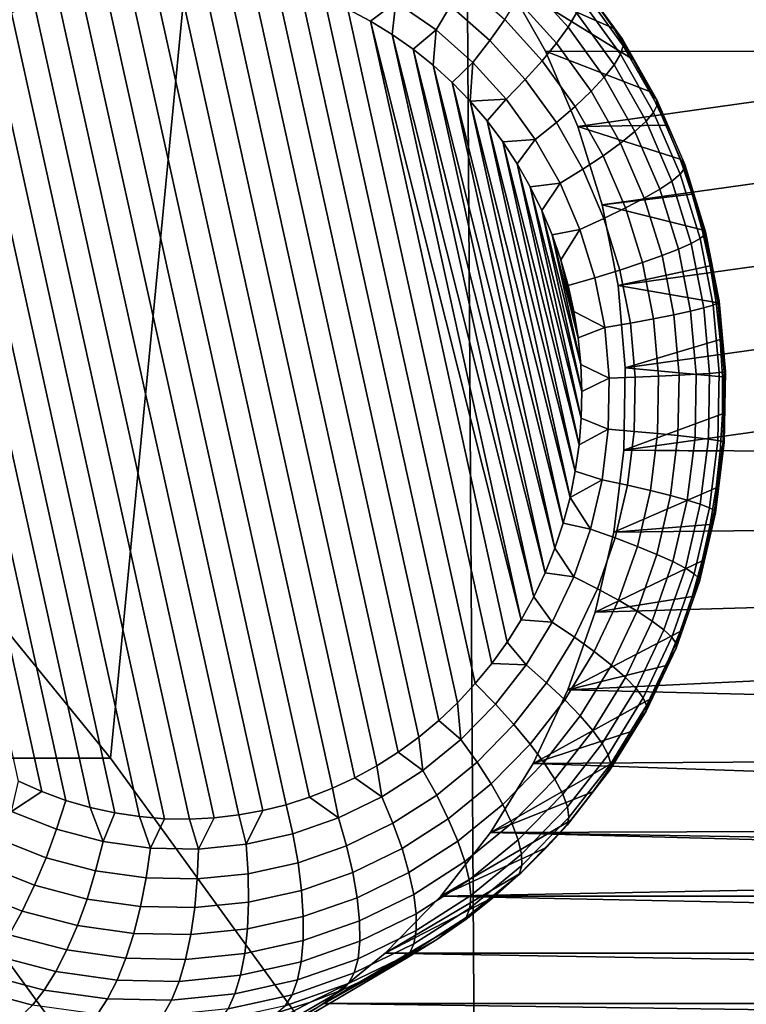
# Model space of a CAD drawing. Header units: metres. Extents: x -22 to 239, y -22 to 22.
# Tile 303 of 325: x 218.982 to 219.977, y 9.316 to 10.666. Entities that reach past the tile are written whole.
import ezdxf

# ---------------------------------------------------------------- set-up
doc = ezdxf.new("R2010")
doc.units = ezdxf.units.M
doc.layers.add('solid_10_151_033_XXX', color=7, linetype='CONTINUOUS')

msp = doc.modelspace()

# ---------------------------------------------------------------- linework, layer by layer
at = {"layer": 'solid_10_151_033_XXX'}
for points in [[(218.570435, 10.311679, 228.11879), (219.106415, 9.65343, 228.313873), (219.571167, 14.481062, 228.483032), (218.81749, 15.125753, 228.20871)], [(219.106415, 9.65343, 228.313873), (219.606186, 8.963725, 228.495773), (219.571167, 14.481062, 228.483032)], [(219.606186, 8.963725, 228.495773), (220.06813, 8.244781, 228.66391), (220.290955, 13.79387, 228.74501), (219.571167, 14.481062, 228.483032)], [(219.795837, 10.653588, 186.048676), (219.767227, 10.69448, 186.038254), (219.582642, 10.80911, 186.771439), (219.647446, 10.719243, 186.795029)], [(219.379044, 9.599914, 185.633163), (219.129883, 10.726175, 185.542465), (219.163361, 10.730081, 185.554657), (219.41037, 9.612209, 185.644562)], [(219.41037, 9.612209, 185.644562), (219.163361, 10.730081, 185.554657), (219.197266, 10.731784, 185.567001), (219.441208, 9.626644, 185.655777)], [(219.441208, 9.626644, 185.655777), (219.197266, 10.731784, 185.567001), (219.231384, 10.731228, 185.579422), (219.471359, 9.643208, 185.666763)], [(219.471359, 9.643208, 185.666763), (219.231384, 10.731228, 185.579422), (219.265594, 10.728389, 185.591858), (219.500641, 9.661843, 185.677414)], [(220.495544, 10.733578, 187.103699), (220.477707, 10.621936, 187.097214), (219.702255, 10.622437, 186.814972), (219.647446, 10.719243, 186.795029)], [(219.733093, 10.655558, 185.836594), (219.676544, 10.71804, 185.81601), (219.685867, 10.740144, 185.850357), (219.744629, 10.675224, 185.87175)], [(219.315063, 9.581671, 185.609879), (219.064728, 10.712063, 185.518753), (219.096985, 10.720159, 185.530502), (219.347321, 9.589767, 185.621613)], [(219.347321, 9.589767, 185.621613), (219.096985, 10.720159, 185.530502), (219.129883, 10.726175, 185.542465), (219.379044, 9.599914, 185.633163)], [(219.500641, 9.661843, 185.677414), (219.265594, 10.728389, 185.591858), (219.299698, 10.723241, 185.604279), (219.528931, 9.6825, 185.687714)], [(219.528931, 9.6825, 185.687714), (219.299698, 10.723241, 185.604279), (219.333496, 10.715796, 185.616577), (219.556061, 9.705108, 185.697586)], [(219.556061, 9.705108, 185.697586), (219.333496, 10.715796, 185.616577), (219.366837, 10.70608, 185.628708), (219.581818, 9.729537, 185.70697)], [(219.462372, 10.663824, 185.663483), (219.431442, 10.680019, 185.652222), (219.438919, 10.721349, 185.658005), (219.497452, 10.689897, 185.679321)], [(219.552322, 10.651667, 185.69928), (219.497452, 10.689897, 185.679321), (219.513748, 10.725394, 185.694473), (219.572235, 10.684647, 185.715759)], [(219.626068, 10.637186, 185.735352), (219.572235, 10.684647, 185.715759), (219.589325, 10.716333, 185.737183), (219.646347, 10.666056, 185.757935)], [(219.846115, 10.566848, 186.066971), (219.822159, 10.610996, 186.058258), (219.647446, 10.719243, 186.795029), (219.702255, 10.622437, 186.814972)], [(219.822159, 10.610996, 186.058258), (219.795837, 10.653588, 186.048676), (219.647446, 10.719243, 186.795029)], [(219.717361, 10.633438, 185.804688), (219.663284, 10.693183, 185.785004), (219.676544, 10.71804, 185.81601), (219.733093, 10.655558, 185.836594)], [(219.807693, 10.638896, 186.009781), (219.752136, 10.715965, 185.989548), (219.767227, 10.69448, 186.038254), (219.795837, 10.653588, 186.048676)], [(219.808792, 10.630054, 185.968842), (219.754242, 10.705726, 185.948975), (219.752136, 10.715965, 185.989548), (219.807693, 10.638896, 186.009781)], [(219.248688, 9.571749, 185.585709), (219.001678, 10.68962, 185.495804), (219.033005, 10.701915, 185.507202), (219.282166, 9.575653, 185.5979)], [(219.282166, 9.575653, 185.5979), (219.033005, 10.701915, 185.507202), (219.064728, 10.712063, 185.518753), (219.315063, 9.581671, 185.609879)], [(219.581818, 9.729537, 185.70697), (219.366837, 10.70608, 185.628708), (219.399551, 10.694126, 185.640625), (219.60614, 9.755691, 185.715805)], [(219.804932, 10.618249, 185.928818), (219.751709, 10.692057, 185.909454), (219.754242, 10.705726, 185.948975), (219.808792, 10.630054, 185.968842)], [(219.214783, 9.570045, 185.573364), (218.970856, 10.675185, 185.484589), (219.001678, 10.68962, 185.495804), (219.248688, 9.571749, 185.585709)], [(219.60614, 9.755691, 185.715805), (219.399551, 10.694126, 185.640625), (219.431442, 10.680019, 185.652222), (219.628845, 9.783453, 185.724075)], [(219.492249, 10.645604, 185.674362), (219.462372, 10.663824, 185.663483), (219.497452, 10.689897, 185.679321)], [(219.52095, 10.625449, 185.684799), (219.492249, 10.645604, 185.674362), (219.497452, 10.689897, 185.679321), (219.552322, 10.651667, 185.69928)], [(219.697723, 10.6093, 185.776642), (219.646347, 10.666056, 185.757935), (219.663284, 10.693183, 185.785004), (219.717361, 10.633438, 185.804688)], [(219.796188, 10.603713, 185.890518), (219.744629, 10.675224, 185.87175), (219.751709, 10.692057, 185.909454), (219.804932, 10.618249, 185.928818)], [(219.180664, 9.570601, 185.560959), (218.940689, 10.658622, 185.473618), (218.970856, 10.675185, 185.484589), (219.214783, 9.570045, 185.573364)], [(219.628845, 9.783453, 185.724075), (219.431442, 10.680019, 185.652222), (219.462372, 10.663824, 185.663483), (219.649841, 9.812634, 185.73172)], [(219.602829, 10.607139, 185.717667), (219.552322, 10.651667, 185.69928), (219.572235, 10.684647, 185.715759), (219.626068, 10.637186, 185.735352)], [(219.78273, 10.586728, 185.85466), (219.733093, 10.655558, 185.836594), (219.744629, 10.675224, 185.87175), (219.796188, 10.603713, 185.890518)], [(219.669022, 9.843122, 185.738693), (219.462372, 10.663824, 185.663483), (219.492249, 10.645604, 185.674362)], [(219.649841, 9.812634, 185.73172), (219.462372, 10.663824, 185.663483), (219.669022, 9.843122, 185.738693)], [(219.674561, 10.583611, 185.752991), (219.626068, 10.637186, 185.735352), (219.646347, 10.666056, 185.757935), (219.697723, 10.6093, 185.776642)], [(219.146469, 9.573441, 185.548508), (218.911407, 10.639986, 185.462952), (218.940689, 10.658622, 185.473618), (219.180664, 9.570601, 185.560959)], [(219.54837, 10.603422, 185.694794), (219.52095, 10.625449, 185.684799), (219.552322, 10.651667, 185.69928)], [(219.574463, 10.579587, 185.704285), (219.54837, 10.603422, 185.694794), (219.552322, 10.651667, 185.69928), (219.602829, 10.607139, 185.717667)], [(219.764816, 10.567626, 185.82196), (219.717361, 10.633438, 185.804688), (219.733093, 10.655558, 185.836594), (219.78273, 10.586728, 185.85466)], [(219.807693, 10.638896, 186.009781), (219.795837, 10.653588, 186.048676), (219.822159, 10.610996, 186.058258)], [(219.11235, 9.578588, 185.536087), (218.883118, 10.619329, 185.452652), (218.911407, 10.639986, 185.462952), (219.146469, 9.573441, 185.548508)], [(219.686325, 9.874797, 185.744995), (219.492249, 10.645604, 185.674362), (219.52095, 10.625449, 185.684799)], [(219.669022, 9.843122, 185.738693), (219.492249, 10.645604, 185.674362), (219.686325, 9.874797, 185.744995)], [(219.648331, 10.556874, 185.734222), (219.602829, 10.607139, 185.717667), (219.626068, 10.637186, 185.735352), (219.674561, 10.583611, 185.752991)], [(219.854813, 10.555691, 186.026917), (219.807693, 10.638896, 186.009781), (219.822159, 10.610996, 186.058258), (219.846115, 10.566848, 186.066971)], [(219.855057, 10.548356, 185.985672), (219.808792, 10.630054, 185.968842), (219.807693, 10.638896, 186.009781), (219.854813, 10.555691, 186.026917)], [(219.701706, 9.90752, 185.750595), (219.52095, 10.625449, 185.684799), (219.54837, 10.603422, 185.694794)], [(219.686325, 9.874797, 185.744995), (219.52095, 10.625449, 185.684799), (219.701706, 9.90752, 185.750595)], [(219.742798, 10.546779, 185.793045), (219.697723, 10.6093, 185.776642), (219.717361, 10.633438, 185.804688), (219.764816, 10.567626, 185.82196)], [(220.477707, 10.621936, 187.097214), (219.746628, 10.519509, 186.831116), (219.702255, 10.622437, 186.814972)], [(219.846115, 10.566848, 186.066971), (219.702255, 10.622437, 186.814972), (219.746628, 10.519509, 186.831116), (219.867615, 10.521291, 186.074799)], [(220.477707, 10.621936, 187.097214), (220.471756, 10.509, 187.095047), (219.779846, 10.412063, 186.843216), (219.746628, 10.519509, 186.831116)], [(219.850052, 10.538564, 185.945251), (219.804932, 10.618249, 185.928818), (219.808792, 10.630054, 185.968842), (219.855057, 10.548356, 185.985672)], [(219.078552, 9.586033, 185.523788), (218.856003, 10.596722, 185.44278), (218.883118, 10.619329, 185.452652), (219.11235, 9.578588, 185.536087)], [(219.599106, 10.55404, 185.713257), (219.574463, 10.579587, 185.704285), (219.602829, 10.607139, 185.717667)], [(219.599106, 10.55404, 185.713257), (219.602829, 10.607139, 185.717667), (219.648331, 10.556874, 185.734222)], [(219.717117, 10.524594, 185.768478), (219.674561, 10.583611, 185.752991), (219.697723, 10.6093, 185.776642), (219.742798, 10.546779, 185.793045)], [(219.839905, 10.526506, 185.906433), (219.796188, 10.603713, 185.890518), (219.804932, 10.618249, 185.928818), (219.850052, 10.538564, 185.945251)], [(219.045212, 9.595748, 185.511658), (218.830231, 10.572291, 185.433411), (218.856003, 10.596722, 185.44278), (219.078552, 9.586033, 185.523788)], [(219.715118, 9.941193, 185.755478), (219.54837, 10.603422, 185.694794), (219.574463, 10.579587, 185.704285)], [(219.701706, 9.90752, 185.750595), (219.54837, 10.603422, 185.694794), (219.715118, 9.941193, 185.755478)], [(219.824799, 10.512418, 185.86998), (219.78273, 10.586728, 185.85466), (219.796188, 10.603713, 185.890518), (219.839905, 10.526506, 185.906433)], [(219.688248, 10.501504, 185.748764), (219.648331, 10.556874, 185.734222), (219.674561, 10.583611, 185.752991), (219.717117, 10.524594, 185.768478)], [(219.805054, 10.496572, 185.836609), (219.764816, 10.567626, 185.82196), (219.78273, 10.586728, 185.85466), (219.824799, 10.512418, 185.86998)], [(219.012497, 9.607702, 185.499741), (218.805923, 10.546138, 185.424561), (218.830231, 10.572291, 185.433411), (219.045212, 9.595748, 185.511658)], [(219.726517, 9.975718, 185.759628), (219.574463, 10.579587, 185.704285), (219.599106, 10.55404, 185.713257)], [(219.715118, 9.941193, 185.755478), (219.574463, 10.579587, 185.704285), (219.726517, 9.975718, 185.759628)], [(219.781021, 10.47928, 185.806961), (219.742798, 10.546779, 185.793045), (219.764816, 10.567626, 185.82196), (219.805054, 10.496572, 185.836609)], [(219.854813, 10.555691, 186.026917), (219.846115, 10.566848, 186.066971), (219.867615, 10.521291, 186.074799)], [(219.622208, 10.526872, 185.721664), (219.599106, 10.55404, 185.713257), (219.648331, 10.556874, 185.734222)], [(219.735855, 10.010953, 185.763031), (219.599106, 10.55404, 185.713257), (219.622208, 10.526872, 185.721664)], [(219.726517, 9.975718, 185.759628), (219.599106, 10.55404, 185.713257), (219.735855, 10.010953, 185.763031)], [(219.643677, 10.498164, 185.729477), (219.622208, 10.526872, 185.721664), (219.648331, 10.556874, 185.734222), (219.688248, 10.501504, 185.748764)], [(219.892868, 10.467395, 186.040771), (219.854813, 10.555691, 186.026917), (219.867615, 10.521291, 186.074799), (219.886581, 10.474482, 186.081696)], [(219.892426, 10.46166, 185.999283), (219.855057, 10.548356, 185.985672), (219.854813, 10.555691, 186.026917), (219.892868, 10.467395, 186.040771)], [(218.980621, 9.621809, 185.488144), (218.783203, 10.518376, 185.41629), (218.805923, 10.546138, 185.424561), (219.012497, 9.607702, 185.499741)], [(219.753189, 10.460878, 185.781616), (219.717117, 10.524594, 185.768478), (219.742798, 10.546779, 185.793045), (219.781021, 10.47928, 185.806961)], [(219.886505, 10.454004, 185.958511), (219.850052, 10.538564, 185.945251), (219.855057, 10.548356, 185.985672), (219.892426, 10.46166, 185.999283)], [(219.743088, 10.046771, 185.765656), (219.622208, 10.526872, 185.721664), (219.643677, 10.498164, 185.729477)], [(219.735855, 10.010953, 185.763031), (219.622208, 10.526872, 185.721664), (219.743088, 10.046771, 185.765656)], [(219.858795, 10.433561, 185.882355), (219.824799, 10.512418, 185.86998), (219.839905, 10.526506, 185.906433), (219.875229, 10.444576, 185.919281)], [(219.875229, 10.444576, 185.919281), (219.839905, 10.526506, 185.906433), (219.850052, 10.538564, 185.945251), (219.886505, 10.454004, 185.958511)], [(219.722107, 10.441726, 185.761078), (219.688248, 10.501504, 185.748764), (219.717117, 10.524594, 185.768478), (219.753189, 10.460878, 185.781616)], [(219.886581, 10.474482, 186.081696), (219.867615, 10.521291, 186.074799), (219.746628, 10.519509, 186.831116)], [(219.886581, 10.474482, 186.081696), (219.746628, 10.519509, 186.831116), (219.779846, 10.412063, 186.843216), (219.902969, 10.426577, 186.087662)], [(219.663406, 10.468068, 185.736649), (219.643677, 10.498164, 185.729477), (219.688248, 10.501504, 185.748764)], [(219.681305, 10.436713, 185.743164), (219.663406, 10.468068, 185.736649), (219.688248, 10.501504, 185.748764), (219.722107, 10.441726, 185.761078)], [(220.471756, 10.509, 187.095047), (220.477707, 10.396064, 187.097214), (219.801559, 10.301333, 186.85112), (219.779846, 10.412063, 186.843216)], [(219.837555, 10.421172, 185.848434), (219.805054, 10.496572, 185.836609), (219.824799, 10.512418, 185.86998), (219.858795, 10.433561, 185.882355)], [(219.748199, 10.083057, 185.767517), (219.643677, 10.498164, 185.729477), (219.663406, 10.468068, 185.736649)], [(219.743088, 10.046771, 185.765656), (219.643677, 10.498164, 185.729477), (219.748199, 10.083057, 185.767517)], [(219.81189, 10.407652, 185.818192), (219.781021, 10.47928, 185.806961), (219.805054, 10.496572, 185.836609), (219.837555, 10.421172, 185.848434)], [(219.782333, 10.393265, 185.792221), (219.753189, 10.460878, 185.781616), (219.781021, 10.47928, 185.806961), (219.81189, 10.407652, 185.818192)], [(219.892868, 10.467395, 186.040771), (219.886581, 10.474482, 186.081696), (219.902969, 10.426577, 186.087662)], [(219.751144, 10.119617, 185.768585), (219.663406, 10.468068, 185.736649), (219.681305, 10.436713, 185.743164)], [(219.748199, 10.083057, 185.767517), (219.663406, 10.468068, 185.736649), (219.751144, 10.119617, 185.768585)], [(219.749451, 10.378289, 185.771027), (219.722107, 10.441726, 185.761078), (219.753189, 10.460878, 185.781616), (219.782333, 10.393265, 185.792221)], [(219.913834, 10.365633, 185.96846), (219.886505, 10.454004, 185.958511), (219.892426, 10.46166, 185.999283), (219.920441, 10.371057, 186.009476)], [(219.920441, 10.371057, 186.009476), (219.892426, 10.46166, 185.999283), (219.892868, 10.467395, 186.040771), (219.921402, 10.375119, 186.051163)], [(219.921402, 10.375119, 186.051163), (219.892868, 10.467395, 186.040771), (219.902969, 10.426577, 186.087662), (219.916702, 10.37774, 186.092667)], [(219.901703, 10.358953, 185.928925), (219.875229, 10.444576, 185.919281), (219.886505, 10.454004, 185.958511), (219.913834, 10.365633, 185.96846)], [(219.697311, 10.404206, 185.748993), (219.681305, 10.436713, 185.743164), (219.722107, 10.441726, 185.761078)], [(219.751907, 10.156296, 185.768875), (219.681305, 10.436713, 185.743164), (219.697311, 10.404206, 185.748993)], [(219.751144, 10.119617, 185.768585), (219.681305, 10.436713, 185.743164), (219.751907, 10.156296, 185.768875)], [(219.711349, 10.370712, 185.754105), (219.697311, 10.404206, 185.748993), (219.722107, 10.441726, 185.761078), (219.749451, 10.378289, 185.771027)], [(219.861923, 10.342374, 185.8573), (219.837555, 10.421172, 185.848434), (219.858795, 10.433561, 185.882355), (219.884277, 10.351151, 185.891632)], [(219.884277, 10.351151, 185.891632), (219.858795, 10.433561, 185.882355), (219.875229, 10.444576, 185.919281), (219.901703, 10.358953, 185.928925)], [(219.916702, 10.37774, 186.092667), (219.902969, 10.426577, 186.087662), (219.779846, 10.412063, 186.843216)], [(219.835037, 10.332795, 185.826614), (219.81189, 10.407652, 185.818192), (219.837555, 10.421172, 185.848434), (219.861923, 10.342374, 185.8573)], [(219.92775, 10.328135, 186.096695), (219.916702, 10.37774, 186.092667), (219.779846, 10.412063, 186.843216), (219.801559, 10.301333, 186.85112)], [(219.804184, 10.322603, 185.800171), (219.782333, 10.393265, 185.792221), (219.81189, 10.407652, 185.818192), (219.835037, 10.332795, 185.826614)], [(219.750504, 10.192966, 185.768356), (219.697311, 10.404206, 185.748993), (219.711349, 10.370712, 185.754105)], [(219.751907, 10.156296, 185.768875), (219.697311, 10.404206, 185.748993), (219.750504, 10.192966, 185.768356)], [(219.769943, 10.311994, 185.778488), (219.749451, 10.378289, 185.771027), (219.782333, 10.393265, 185.792221), (219.804184, 10.322603, 185.800171)], [(220.477707, 10.396064, 187.097214), (220.495544, 10.284422, 187.103699), (219.811493, 10.188586, 186.854736), (219.801559, 10.301333, 186.85112)], [(219.723373, 10.336367, 185.758484), (219.711349, 10.370712, 185.754105), (219.749451, 10.378289, 185.771027)], [(219.733337, 10.301273, 185.762115), (219.723373, 10.336367, 185.758484), (219.749451, 10.378289, 185.771027), (219.769943, 10.311994, 185.778488)], [(219.921402, 10.375119, 186.051163), (219.916702, 10.37774, 186.092667), (219.92775, 10.328135, 186.096695)], [(219.746918, 10.229444, 185.767059), (219.711349, 10.370712, 185.754105), (219.723373, 10.336367, 185.758484)], [(219.750504, 10.192966, 185.768356), (219.711349, 10.370712, 185.754105), (219.746918, 10.229444, 185.767059)], [(219.919006, 10.270715, 185.935211), (219.901703, 10.358953, 185.928925), (219.913834, 10.365633, 185.96846), (219.931686, 10.274561, 185.97496)], [(219.931686, 10.274561, 185.97496), (219.913834, 10.365633, 185.96846), (219.920441, 10.371057, 186.009476), (219.938751, 10.277684, 186.016144)], [(219.938751, 10.277684, 186.016144), (219.920441, 10.371057, 186.009476), (219.921402, 10.375119, 186.051163), (219.940048, 10.280024, 186.057953)], [(219.940048, 10.280024, 186.057953), (219.921402, 10.375119, 186.051163), (219.92775, 10.328135, 186.096695)], [(219.877838, 10.261168, 185.863098), (219.861923, 10.342374, 185.8573), (219.884277, 10.351151, 185.891632), (219.900925, 10.266221, 185.89769)], [(219.900925, 10.266221, 185.89769), (219.884277, 10.351151, 185.891632), (219.901703, 10.358953, 185.928925), (219.919006, 10.270715, 185.935211)], [(219.850174, 10.255651, 185.832123), (219.835037, 10.332795, 185.826614), (219.861923, 10.342374, 185.8573), (219.877838, 10.261168, 185.863098)], [(219.741196, 10.265582, 185.764969), (219.723373, 10.336367, 185.758484), (219.733337, 10.301273, 185.762115)], [(219.746918, 10.229444, 185.767059), (219.723373, 10.336367, 185.758484), (219.741196, 10.265582, 185.764969)], [(219.936081, 10.27793, 186.099716), (219.92775, 10.328135, 186.096695), (219.801559, 10.301333, 186.85112)], [(219.818466, 10.249782, 185.805374), (219.804184, 10.322603, 185.800171), (219.835037, 10.332795, 185.826614), (219.850174, 10.255651, 185.832123)], [(219.940048, 10.280024, 186.057953), (219.92775, 10.328135, 186.096695), (219.936081, 10.27793, 186.099716)], [(218.228439, 10.311656, 229.058487), (218.764389, 9.653443, 229.253571), (219.106415, 9.65343, 228.313873), (218.570435, 10.311679, 228.11879)], [(219.741196, 10.265582, 185.764969), (219.733337, 10.301273, 185.762115), (219.769943, 10.311994, 185.778488), (219.78334, 10.243673, 185.783371)], [(219.78334, 10.243673, 185.783371), (219.769943, 10.311994, 185.778488), (219.804184, 10.322603, 185.800171), (219.818466, 10.249782, 185.805374)], [(219.941635, 10.227297, 186.101746), (219.936081, 10.27793, 186.099716), (219.801559, 10.301333, 186.85112), (219.811493, 10.188586, 186.854736)], [(220.495544, 10.284422, 187.103699), (220.524933, 10.175818, 187.11441), (219.809509, 10.075585, 186.854019), (219.811493, 10.188586, 186.854736)], [(219.908539, 10.179842, 185.900452), (219.900925, 10.266221, 185.89769), (219.919006, 10.270715, 185.935211), (219.92691, 10.180969, 185.938095)], [(219.92691, 10.180969, 185.938095), (219.919006, 10.270715, 185.935211), (219.931686, 10.274561, 185.97496), (219.93985, 10.181934, 185.977936)], [(219.93985, 10.181934, 185.977936), (219.931686, 10.274561, 185.97496), (219.938751, 10.277684, 186.016144), (219.947128, 10.182718, 186.01918)], [(219.940048, 10.280024, 186.057953), (219.936081, 10.27793, 186.099716), (219.941635, 10.227297, 186.101746)], [(219.947128, 10.182718, 186.01918), (219.938751, 10.277684, 186.016144), (219.940048, 10.280024, 186.057953), (219.948578, 10.183305, 186.06105)], [(219.948578, 10.183305, 186.06105), (219.940048, 10.280024, 186.057953), (219.941635, 10.227297, 186.101746)], [(219.746918, 10.229444, 185.767059), (219.741196, 10.265582, 185.764969), (219.78334, 10.243673, 185.783371)], [(219.857086, 10.177191, 185.834641), (219.850174, 10.255651, 185.832123), (219.877838, 10.261168, 185.863098), (219.885117, 10.178575, 185.865753)], [(219.885117, 10.178575, 185.865753), (219.877838, 10.261168, 185.863098), (219.900925, 10.266221, 185.89769), (219.908539, 10.179842, 185.900452)], [(219.750504, 10.192966, 185.768356), (219.746918, 10.229444, 185.767059), (219.78334, 10.243673, 185.783371), (219.789459, 10.174186, 185.785599)], [(219.789459, 10.174186, 185.785599), (219.78334, 10.243673, 185.783371), (219.818466, 10.249782, 185.805374), (219.824997, 10.175718, 185.807755)], [(219.824997, 10.175718, 185.807755), (219.818466, 10.249782, 185.805374), (219.850174, 10.255651, 185.832123), (219.857086, 10.177191, 185.834641)], [(219.944427, 10.176404, 186.102753), (219.941635, 10.227297, 186.101746), (219.811493, 10.188586, 186.854736)], [(219.948578, 10.183305, 186.06105), (219.941635, 10.227297, 186.101746), (219.944427, 10.176404, 186.102753)], [(219.751907, 10.156296, 185.768875), (219.750504, 10.192966, 185.768356), (219.789459, 10.174186, 185.785599)], [(219.788239, 10.104405, 185.785156), (219.789459, 10.174186, 185.785599), (219.824997, 10.175718, 185.807755), (219.823685, 10.101342, 185.807281)], [(219.944427, 10.125425, 186.102753), (219.944427, 10.176404, 186.102753), (219.811493, 10.188586, 186.854736), (219.809509, 10.075585, 186.854019)], [(220.524933, 10.175818, 187.11441), (220.565674, 10.071166, 187.129227), (219.809509, 10.075585, 186.854019)], [(219.823685, 10.101342, 185.807281), (219.824997, 10.175718, 185.807755), (219.857086, 10.177191, 185.834641), (219.855698, 10.098399, 185.834137)], [(219.855698, 10.098399, 185.834137), (219.857086, 10.177191, 185.834641), (219.885117, 10.178575, 185.865753), (219.883652, 10.095634, 185.865219)], [(219.883652, 10.095634, 185.865219), (219.885117, 10.178575, 185.865753), (219.908539, 10.179842, 185.900452), (219.907013, 10.0931, 185.899902)], [(219.907013, 10.0931, 185.899902), (219.908539, 10.179842, 185.900452), (219.92691, 10.180969, 185.938095), (219.925323, 10.090846, 185.937515)], [(219.925323, 10.090846, 185.937515), (219.92691, 10.180969, 185.938095), (219.93985, 10.181934, 185.977936), (219.938217, 10.088918, 185.977341)], [(219.938217, 10.088918, 185.977341), (219.93985, 10.181934, 185.977936), (219.947128, 10.182718, 186.01918), (219.94545, 10.087352, 186.01857)], [(219.948578, 10.183305, 186.06105), (219.944427, 10.176404, 186.102753), (219.944427, 10.125425, 186.102753)], [(219.946869, 10.086179, 186.060425), (219.948578, 10.183305, 186.06105), (219.944427, 10.125425, 186.102753)], [(219.94545, 10.087352, 186.01857), (219.947128, 10.182718, 186.01918), (219.948578, 10.183305, 186.06105), (219.946869, 10.086179, 186.060425)], [(219.751144, 10.119617, 185.768585), (219.751907, 10.156296, 185.768875), (219.789459, 10.174186, 185.785599), (219.788239, 10.104405, 185.785156)], [(219.941635, 10.074533, 186.101746), (219.944427, 10.125425, 186.102753), (219.809509, 10.075585, 186.854019)], [(219.946869, 10.086179, 186.060425), (219.944427, 10.125425, 186.102753), (219.941635, 10.074533, 186.101746)], [(219.748199, 10.083057, 185.767517), (219.751144, 10.119617, 185.768585), (219.788239, 10.104405, 185.785156)], [(219.743088, 10.046771, 185.765656), (219.748199, 10.083057, 185.767517), (219.788239, 10.104405, 185.785156), (219.779678, 10.03521, 185.782028)], [(219.779678, 10.03521, 185.782028), (219.788239, 10.104405, 185.785156), (219.823685, 10.101342, 185.807281), (219.81456, 10.02759, 185.803955)], [(219.81456, 10.02759, 185.803955), (219.823685, 10.101342, 185.807281), (219.855698, 10.098399, 185.834137), (219.846039, 10.020268, 185.830612)], [(219.846039, 10.020268, 185.830612), (219.855698, 10.098399, 185.834137), (219.883652, 10.095634, 185.865219), (219.873489, 10.013388, 185.861511)], [(219.873489, 10.013388, 185.861511), (219.883652, 10.095634, 185.865219), (219.907013, 10.0931, 185.899902), (219.896378, 10.007084, 185.896027)], [(219.896378, 10.007084, 185.896027), (219.907013, 10.0931, 185.899902), (219.925323, 10.090846, 185.937515), (219.914261, 10.001478, 185.933502)], [(219.914261, 10.001478, 185.933502), (219.925323, 10.090846, 185.937515), (219.938217, 10.088918, 185.977341), (219.926804, 9.996681, 185.973175)], [(219.926804, 9.996681, 185.973175), (219.938217, 10.088918, 185.977341), (219.94545, 10.087352, 186.01857), (219.933746, 9.992785, 186.014313)], [(219.933746, 9.992785, 186.014313), (219.94545, 10.087352, 186.01857), (219.946869, 10.086179, 186.060425), (219.934952, 9.989866, 186.056091)], [(219.934952, 9.989866, 186.056091), (219.946869, 10.086179, 186.060425), (219.936081, 10.023898, 186.099716)], [(219.946869, 10.086179, 186.060425), (219.941635, 10.074533, 186.101746), (219.936081, 10.023898, 186.099716)], [(220.565674, 10.071166, 187.129227), (220.61705, 9.972219, 187.147934), (219.795609, 9.963281, 186.848953), (219.809509, 10.075585, 186.854019)], [(219.936081, 10.023898, 186.099716), (219.941635, 10.074533, 186.101746), (219.809509, 10.075585, 186.854019), (219.795609, 9.963281, 186.848953)], [(219.735855, 10.010953, 185.763031), (219.743088, 10.046771, 185.765656), (219.779678, 10.03521, 185.782028)], [(219.735855, 10.010953, 185.763031), (219.779678, 10.03521, 185.782028), (219.763885, 9.96747, 185.776291)], [(219.763885, 9.96747, 185.776291), (219.779678, 10.03521, 185.782028), (219.81456, 10.02759, 185.803955), (219.797729, 9.955388, 185.797836)], [(219.797729, 9.955388, 185.797836), (219.81456, 10.02759, 185.803955), (219.846039, 10.020268, 185.830612), (219.828201, 9.94378, 185.824127)], [(219.92775, 9.973694, 186.096695), (219.936081, 10.023898, 186.099716), (219.795609, 9.963281, 186.848953)], [(219.828201, 9.94378, 185.824127), (219.846039, 10.020268, 185.830612), (219.873489, 10.013388, 185.861511), (219.854721, 9.932872, 185.854675)], [(219.854721, 9.932872, 185.854675), (219.873489, 10.013388, 185.861511), (219.896378, 10.007084, 185.896027), (219.876755, 9.922877, 185.888885)], [(219.934952, 9.989866, 186.056091), (219.936081, 10.023898, 186.099716), (219.92775, 9.973694, 186.096695)], [(219.726517, 9.975718, 185.759628), (219.735855, 10.010953, 185.763031), (219.763885, 9.96747, 185.776291)], [(219.876755, 9.922877, 185.888885), (219.896378, 10.007084, 185.896027), (219.914261, 10.001478, 185.933502), (219.893875, 9.91399, 185.926071)], [(219.893875, 9.91399, 185.926071), (219.914261, 10.001478, 185.933502), (219.926804, 9.996681, 185.973175), (219.905762, 9.906384, 185.965515)], [(219.905762, 9.906384, 185.965515), (219.926804, 9.996681, 185.973175), (219.933746, 9.992785, 186.014313), (219.91217, 9.900207, 186.006454)], [(219.91217, 9.900207, 186.006454), (219.933746, 9.992785, 186.014313), (219.934952, 9.989866, 186.056091), (219.912979, 9.89558, 186.048096)], [(219.912979, 9.89558, 186.048096), (219.934952, 9.989866, 186.056091), (219.92775, 9.973694, 186.096695), (219.916702, 9.924089, 186.092667)], [(219.715118, 9.941193, 185.755478), (219.726517, 9.975718, 185.759628), (219.763885, 9.96747, 185.776291), (219.741074, 9.902037, 185.76799)], [(219.916702, 9.924089, 186.092667), (219.92775, 9.973694, 186.096695), (219.795609, 9.963281, 186.848953), (219.77005, 9.853551, 186.839645)], [(219.741074, 9.902037, 185.76799), (219.763885, 9.96747, 185.776291), (219.797729, 9.955388, 185.797836), (219.773422, 9.885645, 185.788971)], [(220.61705, 9.972219, 187.147934), (220.678619, 9.879889, 187.170349), (219.77005, 9.853551, 186.839645), (219.795609, 9.963281, 186.848953)], [(219.773422, 9.885645, 185.788971), (219.797729, 9.955388, 185.797836), (219.828201, 9.94378, 185.824127), (219.802444, 9.869897, 185.814758)], [(219.701706, 9.90752, 185.750595), (219.715118, 9.941193, 185.755478), (219.741074, 9.902037, 185.76799)], [(219.802444, 9.869897, 185.814758), (219.828201, 9.94378, 185.824127), (219.854721, 9.932872, 185.854675), (219.827606, 9.855098, 185.844818)], [(219.827606, 9.855098, 185.844818), (219.854721, 9.932872, 185.854675), (219.876755, 9.922877, 185.888885), (219.848389, 9.841537, 185.878571)], [(219.902969, 9.875252, 186.087662), (219.916702, 9.924089, 186.092667), (219.77005, 9.853551, 186.839645)], [(219.848389, 9.841537, 185.878571), (219.876755, 9.922877, 185.888885), (219.893875, 9.91399, 185.926071), (219.86441, 9.82948, 185.915344)], [(219.912979, 9.89558, 186.048096), (219.916702, 9.924089, 186.092667), (219.902969, 9.875252, 186.087662)], [(219.686325, 9.874797, 185.744995), (219.701706, 9.90752, 185.750595), (219.741074, 9.902037, 185.76799), (219.711517, 9.839733, 185.757233)], [(219.86441, 9.82948, 185.915344), (219.893875, 9.91399, 185.926071), (219.905762, 9.906384, 185.965515), (219.875351, 9.819161, 185.954453)], [(219.875351, 9.819161, 185.954453), (219.905762, 9.906384, 185.965515), (219.91217, 9.900207, 186.006454), (219.880997, 9.810781, 185.995117)], [(219.711517, 9.839733, 185.757233), (219.741074, 9.902037, 185.76799), (219.773422, 9.885645, 185.788971), (219.741913, 9.819239, 185.777512)], [(219.880997, 9.810781, 185.995117), (219.91217, 9.900207, 186.006454), (219.912979, 9.89558, 186.048096), (219.881226, 9.804504, 186.03653)], [(219.881226, 9.804504, 186.03653), (219.912979, 9.89558, 186.048096), (219.902969, 9.875252, 186.087662), (219.886581, 9.827348, 186.081696)], [(220.678619, 9.879889, 187.170349), (220.749466, 9.795527, 187.196121), (219.733032, 9.747412, 186.826172), (219.77005, 9.853551, 186.839645)], [(219.741913, 9.819239, 185.777512), (219.773422, 9.885645, 185.788971), (219.802444, 9.869897, 185.814758), (219.769073, 9.799547, 185.802612)], [(219.669022, 9.843122, 185.738693), (219.686325, 9.874797, 185.744995), (219.711517, 9.839733, 185.757233)], [(219.886581, 9.827348, 186.081696), (219.902969, 9.875252, 186.087662), (219.77005, 9.853551, 186.839645), (219.733032, 9.747412, 186.826172)], [(219.769073, 9.799547, 185.802612), (219.802444, 9.869897, 185.814758), (219.827606, 9.855098, 185.844818), (219.792465, 9.781044, 185.832031)], [(219.792465, 9.781044, 185.832031), (219.827606, 9.855098, 185.844818), (219.848389, 9.841537, 185.878571), (219.811646, 9.764089, 185.865189)], [(219.649841, 9.812634, 185.73172), (219.669022, 9.843122, 185.738693), (219.711517, 9.839733, 185.757233), (219.675598, 9.781343, 185.744156)], [(219.675598, 9.781343, 185.744156), (219.711517, 9.839733, 185.757233), (219.741913, 9.819239, 185.777512), (219.703629, 9.757003, 185.76358)], [(219.811646, 9.764089, 185.865189), (219.848389, 9.841537, 185.878571), (219.86441, 9.82948, 185.915344), (219.826248, 9.749013, 185.901459)], [(219.867615, 9.780538, 186.074799), (219.886581, 9.827348, 186.081696), (219.733032, 9.747412, 186.826172)], [(219.826248, 9.749013, 185.901459), (219.86441, 9.82948, 185.915344), (219.875351, 9.819161, 185.954453), (219.835953, 9.736111, 185.940109)], [(219.881226, 9.804504, 186.03653), (219.886581, 9.827348, 186.081696), (219.867615, 9.780538, 186.074799)], [(219.628845, 9.783453, 185.724075), (219.649841, 9.812634, 185.73172), (219.675598, 9.781343, 185.744156)], [(219.703629, 9.757003, 185.76358), (219.741913, 9.819239, 185.777512), (219.769073, 9.799547, 185.802612), (219.728516, 9.733617, 185.787842)], [(219.835953, 9.736111, 185.940109), (219.875351, 9.819161, 185.954453), (219.880997, 9.810781, 185.995117), (219.840591, 9.725633, 185.980408)], [(219.728516, 9.733617, 185.787842), (219.769073, 9.799547, 185.802612), (219.792465, 9.781044, 185.832031), (219.749771, 9.711641, 185.816483)], [(219.840591, 9.725633, 185.980408), (219.880997, 9.810781, 185.995117), (219.881226, 9.804504, 186.03653), (219.840088, 9.717785, 186.021561)], [(219.840088, 9.717785, 186.021561), (219.881226, 9.804504, 186.03653), (219.867615, 9.780538, 186.074799), (219.846115, 9.734982, 186.066971)], [(220.749466, 9.795527, 187.196121), (220.828735, 9.72014, 187.224976), (219.733032, 9.747412, 186.826172)], [(219.60614, 9.755691, 185.715805), (219.628845, 9.783453, 185.724075), (219.675598, 9.781343, 185.744156), (219.633759, 9.7276, 185.728928)], [(219.633759, 9.7276, 185.728928), (219.675598, 9.781343, 185.744156), (219.703629, 9.757003, 185.76358), (219.659027, 9.69972, 185.747345)], [(219.846115, 9.734982, 186.066971), (219.867615, 9.780538, 186.074799), (219.733032, 9.747412, 186.826172), (219.685135, 9.646414, 186.808746)], [(219.749771, 9.711641, 185.816483), (219.792465, 9.781044, 185.832031), (219.811646, 9.764089, 185.865189), (219.766998, 9.691504, 185.848938)], [(219.659027, 9.69972, 185.747345), (219.703629, 9.757003, 185.76358), (219.728516, 9.733617, 185.787842), (219.681259, 9.672934, 185.770645)], [(219.766998, 9.691504, 185.848938), (219.811646, 9.764089, 185.865189), (219.826248, 9.749013, 185.901459), (219.779846, 9.6736, 185.884567)], [(219.581818, 9.729537, 185.70697), (219.60614, 9.755691, 185.715805), (219.633759, 9.7276, 185.728928), (219.586517, 9.679181, 185.711731)], [(220.828735, 9.72014, 187.224976), (220.915497, 9.654629, 187.256561), (219.685135, 9.646414, 186.808746), (219.733032, 9.747412, 186.826172)], [(219.779846, 9.6736, 185.884567), (219.826248, 9.749013, 185.901459), (219.835953, 9.736111, 185.940109), (219.788071, 9.658277, 185.922684)], [(219.681259, 9.672934, 185.770645), (219.728516, 9.733617, 185.787842), (219.749771, 9.711641, 185.816483), (219.700043, 9.647762, 185.798386)], [(219.822159, 9.690833, 186.058258), (219.846115, 9.734982, 186.066971), (219.685135, 9.646414, 186.808746)], [(219.788071, 9.658277, 185.922684), (219.835953, 9.736111, 185.940109), (219.840591, 9.725633, 185.980408), (219.791504, 9.645833, 185.96254)], [(219.840088, 9.717785, 186.021561), (219.846115, 9.734982, 186.066971), (219.822159, 9.690833, 186.058258)], [(219.556061, 9.705108, 185.697586), (219.581818, 9.729537, 185.70697), (219.586517, 9.679181, 185.711731)], [(219.586517, 9.679181, 185.711731), (219.633759, 9.7276, 185.728928), (219.659027, 9.69972, 185.747345), (219.608673, 9.648112, 185.729019)], [(219.791504, 9.645833, 185.96254), (219.840591, 9.725633, 185.980408), (219.840088, 9.717785, 186.021561), (219.790085, 9.636512, 186.003357)], [(219.790085, 9.636512, 186.003357), (219.840088, 9.717785, 186.021561), (219.822159, 9.690833, 186.058258), (219.795837, 9.64824, 186.048676)], [(219.528931, 9.6825, 185.687714), (219.556061, 9.705108, 185.697586), (219.586517, 9.679181, 185.711731), (219.534485, 9.636694, 185.692795)], [(219.700043, 9.647762, 185.798386), (219.749771, 9.711641, 185.816483), (219.766998, 9.691504, 185.848938), (219.714981, 9.624699, 185.830002)], [(219.608673, 9.648112, 185.729019), (219.659027, 9.69972, 185.747345), (219.681259, 9.672934, 185.770645), (219.62793, 9.618261, 185.751236)], [(219.795837, 9.64824, 186.048676), (219.822159, 9.690833, 186.058258), (219.685135, 9.646414, 186.808746), (219.626892, 9.551761, 186.787552)], [(219.714981, 9.624699, 185.830002), (219.766998, 9.691504, 185.848938), (219.779846, 9.6736, 185.884567), (219.7258, 9.60419, 185.864899)], [(219.500641, 9.661843, 185.677414), (219.528931, 9.6825, 185.687714), (219.534485, 9.636694, 185.692795)], [(219.534485, 9.636694, 185.692795), (219.586517, 9.679181, 185.711731), (219.608673, 9.648112, 185.729019), (219.553223, 9.602827, 185.708832)], [(219.62793, 9.618261, 185.751236), (219.681259, 9.672934, 185.770645), (219.700043, 9.647762, 185.798386), (219.64389, 9.590212, 185.777954)], [(219.7258, 9.60419, 185.864899), (219.779846, 9.6736, 185.884567), (219.788071, 9.658277, 185.922684), (219.732285, 9.586638, 185.90239)], [(219.26416, 8.963725, 229.435471), (218.764389, 9.653443, 229.253571), (216.65509, 8.348662, 230.614197), (216.883301, 8.04014, 230.697266)], [(218.764389, 9.653443, 229.253571), (219.26416, 8.963725, 229.435471), (219.606186, 8.963725, 228.495773), (219.106415, 9.65343, 228.313873)], [(219.471359, 9.643208, 185.666763), (219.500641, 9.661843, 185.677414), (219.534485, 9.636694, 185.692795), (219.478317, 9.600674, 185.672348)], [(220.915497, 9.654629, 187.256561), (221.008469, 9.599946, 187.290405), (219.685135, 9.646414, 186.808746)], [(219.732285, 9.586638, 185.90239), (219.788071, 9.658277, 185.922684), (219.791504, 9.645833, 185.96254), (219.734314, 9.572385, 185.941727)], [(219.441208, 9.626644, 185.655777), (219.471359, 9.643208, 185.666763), (219.478317, 9.600674, 185.672348)], [(219.478317, 9.600674, 185.672348), (219.534485, 9.636694, 185.692795), (219.553223, 9.602827, 185.708832), (219.493347, 9.564434, 185.687042)], [(219.553223, 9.602827, 185.708832), (219.608673, 9.648112, 185.729019), (219.62793, 9.618261, 185.751236), (219.569183, 9.570288, 185.729858)], [(219.767227, 9.607349, 186.038254), (219.795837, 9.64824, 186.048676), (219.626892, 9.551761, 186.787552)], [(221.008469, 9.599946, 187.290405), (221.106812, 9.556598, 187.326187), (219.626892, 9.551761, 186.787552), (219.685135, 9.646414, 186.808746)], [(219.64389, 9.590212, 185.777954), (219.700043, 9.647762, 185.798386), (219.714981, 9.624699, 185.830002), (219.656265, 9.564508, 185.80864)], [(219.734314, 9.572385, 185.941727), (219.791504, 9.645833, 185.96254), (219.790085, 9.636512, 186.003357), (219.731842, 9.561708, 185.982162)], [(219.731842, 9.561708, 185.982162), (219.790085, 9.636512, 186.003357), (219.767227, 9.607349, 186.038254), (219.736435, 9.568297, 186.027054)], [(219.790085, 9.636512, 186.003357), (219.795837, 9.64824, 186.048676), (219.767227, 9.607349, 186.038254)], [(219.41037, 9.612209, 185.644562), (219.441208, 9.626644, 185.655777), (219.478317, 9.600674, 185.672348), (219.418701, 9.571573, 185.65065)], [(219.656265, 9.564508, 185.80864), (219.714981, 9.624699, 185.830002), (219.7258, 9.60419, 185.864899), (219.664795, 9.541655, 185.842697)], [(218.971176, 9.58048, 185.487762), (218.980621, 9.621809, 185.488144), (219.012497, 9.607702, 185.499741)], [(219.379044, 9.599914, 185.633163), (219.41037, 9.612209, 185.644562), (219.418701, 9.571573, 185.65065)], [(219.569183, 9.570288, 185.729858), (219.62793, 9.618261, 185.751236), (219.64389, 9.590212, 185.777954), (219.582047, 9.539712, 185.755447)], [(218.971176, 9.58048, 185.487762), (219.012497, 9.607702, 185.499741), (219.045212, 9.595748, 185.511658), (219.032654, 9.556201, 185.510147)], [(219.096313, 9.539401, 185.53331), (219.032654, 9.556201, 185.510147), (219.045212, 9.595748, 185.511658), (219.078552, 9.586033, 185.523788)], [(219.347321, 9.589767, 185.621613), (219.379044, 9.599914, 185.633163), (219.418701, 9.571573, 185.65065), (219.356415, 9.549758, 185.627975)], [(219.418701, 9.571573, 185.65065), (219.478317, 9.600674, 185.672348), (219.493347, 9.564434, 185.687042), (219.42981, 9.533417, 185.66391)], [(219.493347, 9.564434, 185.687042), (219.553223, 9.602827, 185.708832), (219.569183, 9.570288, 185.729858), (219.505753, 9.529616, 185.706772)], [(219.736435, 9.568297, 186.027054), (219.767227, 9.607349, 186.038254), (219.626892, 9.551761, 186.787552), (219.559021, 9.464584, 186.762848)], [(219.664795, 9.541655, 185.842697), (219.7258, 9.60419, 185.864899), (219.732285, 9.586638, 185.90239), (219.669327, 9.522096, 185.879471)], [(219.096313, 9.539401, 185.53331), (219.078552, 9.586033, 185.523788), (219.11235, 9.578588, 185.536087)], [(219.292206, 9.535502, 185.604614), (219.282166, 9.575653, 185.5979), (219.315063, 9.581671, 185.609879)], [(219.315063, 9.581671, 185.609879), (219.347321, 9.589767, 185.621613), (219.356415, 9.549758, 185.627975), (219.292206, 9.535502, 185.604614)], [(219.582047, 9.539712, 185.755447), (219.64389, 9.590212, 185.777954), (219.656265, 9.564508, 185.80864), (219.591583, 9.511694, 185.785095)], [(219.669327, 9.522096, 185.879471), (219.732285, 9.586638, 185.90239), (219.734314, 9.572385, 185.941727), (219.669769, 9.506212, 185.918228)], [(218.971176, 9.58048, 185.487762), (219.032654, 9.556201, 185.510147), (219.018341, 9.517033, 185.51416), (218.952805, 9.542911, 185.490295)], [(219.161331, 9.530292, 185.556976), (219.096313, 9.539401, 185.53331), (219.11235, 9.578588, 185.536087), (219.146469, 9.573441, 185.548508)], [(219.161331, 9.530292, 185.556976), (219.146469, 9.573441, 185.548508), (219.180664, 9.570601, 185.560959)], [(219.226913, 9.528987, 185.580841), (219.161331, 9.530292, 185.556976), (219.180664, 9.570601, 185.560959), (219.214783, 9.570045, 185.573364)], [(219.226913, 9.528987, 185.580841), (219.214783, 9.570045, 185.573364), (219.248688, 9.571749, 185.585709)], [(219.292206, 9.535502, 185.604614), (219.226913, 9.528987, 185.580841), (219.248688, 9.571749, 185.585709), (219.282166, 9.575653, 185.5979)], [(219.356415, 9.549758, 185.627975), (219.418701, 9.571573, 185.65065), (219.42981, 9.533417, 185.66391), (219.363419, 9.510165, 185.639755)], [(219.505753, 9.529616, 185.706772), (219.569183, 9.570288, 185.729858), (219.582047, 9.539712, 185.755447), (219.515289, 9.496898, 185.73114)], [(219.703568, 9.531217, 186.015091), (219.736435, 9.568297, 186.027054), (219.559021, 9.464584, 186.762848)], [(219.669769, 9.506212, 185.918228), (219.734314, 9.572385, 185.941727), (219.731842, 9.561708, 185.982162), (219.666107, 9.494314, 185.958237)], [(219.731842, 9.561708, 185.982162), (219.736435, 9.568297, 186.027054), (219.703568, 9.531217, 186.015091)], [(219.032654, 9.556201, 185.510147), (219.096313, 9.539401, 185.53331), (219.086197, 9.499126, 185.538849), (219.018341, 9.517033, 185.51416)], [(219.42981, 9.533417, 185.66391), (219.493347, 9.564434, 185.687042), (219.505753, 9.529616, 185.706772), (219.438446, 9.496758, 185.682266)], [(219.591583, 9.511694, 185.785095), (219.656265, 9.564508, 185.80864), (219.664795, 9.541655, 185.842697), (219.597595, 9.486782, 185.818237)], [(221.106812, 9.556598, 187.326187), (221.208862, 9.525311, 187.363342), (219.626892, 9.551761, 186.787552)], [(219.666107, 9.494314, 185.958237), (219.731842, 9.561708, 185.982162), (219.703568, 9.531217, 186.015091), (219.668716, 9.496233, 186.002411)], [(218.952805, 9.542911, 185.490295), (219.018341, 9.517033, 185.51416), (219.002548, 9.479401, 185.523621), (218.933121, 9.506815, 185.498352)], [(219.292206, 9.535502, 185.604614), (219.356415, 9.549758, 185.627975), (219.363419, 9.510165, 185.639755), (219.294983, 9.494971, 185.614838)], [(221.313782, 9.506343, 187.40152), (221.419907, 9.5, 187.44014), (219.559021, 9.464584, 186.762848), (219.626892, 9.551761, 186.787552)], [(219.597595, 9.486782, 185.818237), (219.664795, 9.541655, 185.842697), (219.669327, 9.522096, 185.879471), (219.599976, 9.465461, 185.854218)], [(221.208862, 9.525311, 187.363342), (221.313782, 9.506343, 187.40152), (219.626892, 9.551761, 186.787552)], [(219.096313, 9.539401, 185.53331), (219.161331, 9.530292, 185.556976), (219.155502, 9.489417, 185.564072), (219.086197, 9.499126, 185.538849)], [(219.161331, 9.530292, 185.556976), (219.226913, 9.528987, 185.580841), (219.225388, 9.488026, 185.589508), (219.155502, 9.489417, 185.564072)], [(219.226913, 9.528987, 185.580841), (219.292206, 9.535502, 185.604614), (219.294983, 9.494971, 185.614838), (219.225388, 9.488026, 185.589508)], [(219.363419, 9.510165, 185.639755), (219.42981, 9.533417, 185.66391), (219.438446, 9.496758, 185.682266), (219.368103, 9.472125, 185.656662)], [(219.438446, 9.496758, 185.682266), (219.505753, 9.529616, 185.706772), (219.515289, 9.496898, 185.73114), (219.444427, 9.462309, 185.705353)], [(219.668716, 9.496233, 186.002411), (219.703568, 9.531217, 186.015091), (219.559021, 9.464584, 186.762848), (219.482513, 9.386155, 186.734985)], [(219.515289, 9.496898, 185.73114), (219.582047, 9.539712, 185.755447), (219.591583, 9.511694, 185.785095), (219.521759, 9.466918, 185.759674)], [(219.018341, 9.517033, 185.51416), (219.086197, 9.499126, 185.538849), (219.074417, 9.460431, 185.549774), (219.002548, 9.479401, 185.523621)], [(219.599976, 9.465461, 185.854218), (219.669327, 9.522096, 185.879471), (219.669769, 9.506212, 185.918228), (219.598648, 9.448147, 185.892349)], [(218.933121, 9.506815, 185.498352), (219.002548, 9.479401, 185.523621), (218.98558, 9.444037, 185.538345), (218.912491, 9.472896, 185.511734)], [(219.294983, 9.494971, 185.614838), (219.363419, 9.510165, 185.639755), (219.368103, 9.472125, 185.656662), (219.295609, 9.456029, 185.63028)], [(219.521759, 9.466918, 185.759674), (219.591583, 9.511694, 185.785095), (219.597595, 9.486782, 185.818237), (219.525055, 9.44026, 185.791824)], [(219.598648, 9.448147, 185.892349), (219.669769, 9.506212, 185.918228), (219.666107, 9.494314, 185.958237), (219.593674, 9.435177, 185.931885)], [(219.086197, 9.499126, 185.538849), (219.155502, 9.489417, 185.564072), (219.147842, 9.450145, 185.576492), (219.074417, 9.460431, 185.549774)], [(219.155502, 9.489417, 185.564072), (219.225388, 9.488026, 185.589508), (219.221878, 9.448671, 185.603455), (219.147842, 9.450145, 185.576492)], [(219.225388, 9.488026, 185.589508), (219.294983, 9.494971, 185.614838), (219.295609, 9.456029, 185.63028), (219.221878, 9.448671, 185.603455)], [(219.368103, 9.472125, 185.656662), (219.438446, 9.496758, 185.682266), (219.444427, 9.462309, 185.705353), (219.370392, 9.436379, 185.678406)], [(219.444427, 9.462309, 185.705353), (219.515289, 9.496898, 185.73114), (219.521759, 9.466918, 185.759674), (219.447662, 9.430743, 185.732712)], [(219.632019, 9.463464, 185.989044), (219.668716, 9.496233, 186.002411), (219.482513, 9.386155, 186.734985)], [(223.280792, 9.464584, 188.117447), (219.559021, 9.464584, 186.762848), (221.419907, 9.5, 187.44014)], [(219.593674, 9.435177, 185.931885), (219.666107, 9.494314, 185.958237), (219.632019, 9.463464, 185.989044), (219.593597, 9.433022, 185.975067)], [(219.666107, 9.494314, 185.958237), (219.668716, 9.496233, 186.002411), (219.632019, 9.463464, 185.989044)], [(219.002548, 9.479401, 185.523621), (219.074417, 9.460431, 185.549774), (219.061234, 9.424069, 185.565872), (218.98558, 9.444037, 185.538345)], [(219.525055, 9.44026, 185.791824), (219.597595, 9.486782, 185.818237), (219.599976, 9.465461, 185.854218), (219.525085, 9.417446, 185.826965)], [(218.912491, 9.472896, 185.511734), (218.98558, 9.444037, 185.538345), (218.967773, 9.411634, 185.558044), (218.891342, 9.441815, 185.530228)], [(219.074417, 9.460431, 185.549774), (219.147842, 9.450145, 185.576492), (219.138519, 9.413241, 185.594009), (219.061234, 9.424069, 185.565872)], [(219.295609, 9.456029, 185.63028), (219.368103, 9.472125, 185.656662), (219.370392, 9.436379, 185.678406), (219.294083, 9.419436, 185.65062)], [(219.370392, 9.436379, 185.678406), (219.444427, 9.462309, 185.705353), (219.447662, 9.430743, 185.732712), (219.370224, 9.403625, 185.704529)], [(219.593597, 9.433022, 185.975067), (219.632019, 9.463464, 185.989044), (219.482513, 9.386155, 186.734985), (219.398056, 9.317199, 186.704254)], [(219.447662, 9.430743, 185.732712), (219.521759, 9.466918, 185.759674), (219.525055, 9.44026, 185.791824), (219.448059, 9.402676, 185.763809)], [(223.3573, 9.386155, 188.145309), (219.482513, 9.386155, 186.734985), (219.559021, 9.464584, 186.762848)], [(219.525085, 9.417446, 185.826965), (219.599976, 9.465461, 185.854218), (219.598648, 9.448147, 185.892349), (219.521881, 9.398919, 185.86441)], [(223.280792, 9.464584, 188.117447), (223.3573, 9.386155, 188.145309), (219.559021, 9.464584, 186.762848)], [(219.147842, 9.450145, 185.576492), (219.221878, 9.448671, 185.603455), (219.216461, 9.411691, 185.622375), (219.138519, 9.413241, 185.594009)], [(219.221878, 9.448671, 185.603455), (219.295609, 9.456029, 185.63028), (219.294083, 9.419436, 185.65062), (219.216461, 9.411691, 185.622375)], [(219.521881, 9.398919, 185.86441), (219.598648, 9.448147, 185.892349), (219.593674, 9.435177, 185.931885), (219.515488, 9.38504, 185.903412)], [(218.98558, 9.444037, 185.538345), (219.061234, 9.424069, 185.565872), (219.046906, 9.390751, 185.586838), (218.967773, 9.411634, 185.558044)], [(219.294083, 9.419436, 185.65062), (219.370392, 9.436379, 185.678406), (219.370224, 9.403625, 185.704529), (219.290405, 9.385904, 185.675476)], [(219.553574, 9.405008, 185.960495), (219.593597, 9.433022, 185.975067), (219.398056, 9.317199, 186.704254)], [(219.448059, 9.402676, 185.763809), (219.525055, 9.44026, 185.791824), (219.525085, 9.417446, 185.826965), (219.445633, 9.378654, 185.79805)], [(219.515488, 9.38504, 185.903412), (219.593674, 9.435177, 185.931885), (219.553574, 9.405008, 185.960495), (219.512085, 9.379519, 185.945404)], [(219.593674, 9.435177, 185.931885), (219.593597, 9.433022, 185.975067), (219.553574, 9.405008, 185.960495)], [(219.061234, 9.424069, 185.565872), (219.138519, 9.413241, 185.594009), (219.127731, 9.379427, 185.616257), (219.046906, 9.390751, 185.586838)], [(219.370224, 9.403625, 185.704529), (219.447662, 9.430743, 185.732712), (219.448059, 9.402676, 185.763809), (219.367599, 9.374501, 185.734528)], [(218.967773, 9.411634, 185.558044), (219.046906, 9.390751, 185.586838), (219.031677, 9.361125, 185.612259), (218.949478, 9.382823, 185.582336)], [(219.138519, 9.413241, 185.594009), (219.216461, 9.411691, 185.622375), (219.209244, 9.377805, 185.645935), (219.127731, 9.379427, 185.616257)], [(219.216461, 9.411691, 185.622375), (219.294083, 9.419436, 185.65062), (219.290405, 9.385904, 185.675476), (219.209244, 9.377805, 185.645935)], [(219.445633, 9.378654, 185.79805), (219.525085, 9.417446, 185.826965), (219.521881, 9.398919, 185.86441), (219.440414, 9.359148, 185.834763)], [(219.290405, 9.385904, 185.675476), (219.370224, 9.403625, 185.704529), (219.367599, 9.374501, 185.734528), (219.284683, 9.35609, 185.704346)], [(219.512085, 9.379519, 185.945404), (219.553574, 9.405008, 185.960495), (219.398056, 9.317199, 186.704254), (219.307098, 9.258869, 186.671143)], [(219.367599, 9.374501, 185.734528), (219.448059, 9.402676, 185.763809), (219.445633, 9.378654, 185.79805), (219.362595, 9.349575, 185.767822)], [(219.440414, 9.359148, 185.834763), (219.521881, 9.398919, 185.86441), (219.515488, 9.38504, 185.903412), (219.432526, 9.344536, 185.873215)], [(218.949478, 9.382823, 185.582336), (219.031677, 9.361125, 185.612259), (219.015884, 9.33577, 185.641632), (218.93103, 9.358164, 185.610748)], [(219.046906, 9.390751, 185.586838), (219.127731, 9.379427, 185.616257), (219.115662, 9.34936, 185.642822), (219.031677, 9.361125, 185.612259)], [(219.127731, 9.379427, 185.616257), (219.209244, 9.377805, 185.645935), (219.200348, 9.347674, 185.673645), (219.115662, 9.34936, 185.642822)], [(219.209244, 9.377805, 185.645935), (219.290405, 9.385904, 185.675476), (219.284683, 9.35609, 185.704346), (219.200348, 9.347674, 185.673645)], [(219.512085, 9.379519, 185.945404), (219.307098, 9.258869, 186.671143), (219.210373, 9.211653, 186.635941), (219.469284, 9.35664, 185.92981)], [(223.441742, 9.317199, 188.176041), (219.398056, 9.317199, 186.704254), (219.482513, 9.386155, 186.734985)], [(219.432526, 9.344536, 185.873215), (219.515488, 9.38504, 185.903412), (219.469284, 9.35664, 185.92981), (219.425293, 9.336448, 185.913803)], [(219.515488, 9.38504, 185.903412), (219.512085, 9.379519, 185.945404), (219.469284, 9.35664, 185.92981)], [(223.3573, 9.386155, 188.145309), (223.441742, 9.317199, 188.176041), (219.482513, 9.386155, 186.734985)], [(219.284683, 9.35609, 185.704346), (219.367599, 9.374501, 185.734528), (219.362595, 9.349575, 185.767822), (219.277008, 9.330573, 185.736679)], [(219.362595, 9.349575, 185.767822), (219.445633, 9.378654, 185.79805), (219.440414, 9.359148, 185.834763), (219.35527, 9.329333, 185.803772)], [(218.93103, 9.358164, 185.610748), (219.015884, 9.33577, 185.641632), (218.999817, 9.31518, 185.674393), (218.912827, 9.33814, 185.642731)], [(219.031677, 9.361125, 185.612259), (219.115662, 9.34936, 185.642822), (219.10257, 9.323627, 185.673187), (219.015884, 9.33577, 185.641632)], [(219.200348, 9.347674, 185.673645), (219.284683, 9.35609, 185.704346), (219.277008, 9.330573, 185.736679), (219.189972, 9.321887, 185.705002)], [(219.425293, 9.336448, 185.913803), (219.469284, 9.35664, 185.92981), (219.210373, 9.211653, 186.635941)], [(219.35527, 9.329333, 185.803772), (219.440414, 9.359148, 185.834763), (219.432526, 9.344536, 185.873215), (219.34581, 9.314172, 185.84166)], [(219.115662, 9.34936, 185.642822), (219.200348, 9.347674, 185.673645), (219.189972, 9.321887, 185.705002), (219.10257, 9.323627, 185.673187)], [(219.277008, 9.330573, 185.736679), (219.362595, 9.349575, 185.767822), (219.35527, 9.329333, 185.803772), (219.267532, 9.309852, 185.771835)], [(219.34581, 9.314172, 185.84166), (219.432526, 9.344536, 185.873215), (219.38028, 9.319012, 185.897415), (219.334381, 9.304391, 185.880722)], [(219.432526, 9.344536, 185.873215), (219.425293, 9.336448, 185.913803), (219.38028, 9.319012, 185.897415)], [(218.912827, 9.33814, 185.642731), (218.999817, 9.31518, 185.674393), (218.983795, 9.299756, 185.7099), (218.895187, 9.32314, 185.677643)], [(219.015884, 9.33577, 185.641632), (219.10257, 9.323627, 185.673187), (219.088684, 9.30273, 185.706741), (218.999817, 9.31518, 185.674393)], [(219.425293, 9.336448, 185.913803), (219.210373, 9.211653, 186.635941), (219.109406, 9.176295, 186.599197), (219.38028, 9.319012, 185.897415)], [(219.189972, 9.321887, 185.705002), (219.277008, 9.330573, 185.736679), (219.267532, 9.309852, 185.771835), (219.178299, 9.300946, 185.739349)], [(219.267532, 9.309852, 185.771835), (219.35527, 9.329333, 185.803772), (219.34581, 9.314172, 185.84166), (219.256454, 9.29433, 185.809143)], [(218.895187, 9.32314, 185.677643), (218.983795, 9.299756, 185.7099), (218.954697, 9.292635, 185.742523), (218.908096, 9.304391, 185.725555)], [(219.10257, 9.323627, 185.673187), (219.189972, 9.321887, 185.705002), (219.178299, 9.300946, 185.739349), (219.088684, 9.30273, 185.706741)], [(219.334381, 9.304391, 185.880722), (219.38028, 9.319012, 185.897415), (219.109406, 9.176295, 186.599197)], [(223.532715, 9.258869, 188.209152), (219.307098, 9.258869, 186.671143), (219.398056, 9.317199, 186.704254)], [(223.441742, 9.317199, 188.176041), (223.532715, 9.258869, 188.209152), (219.398056, 9.317199, 186.704254)]]:
    msp.add_3dface(points, dxfattribs=at)

doc.saveas('drawing.dxf')
